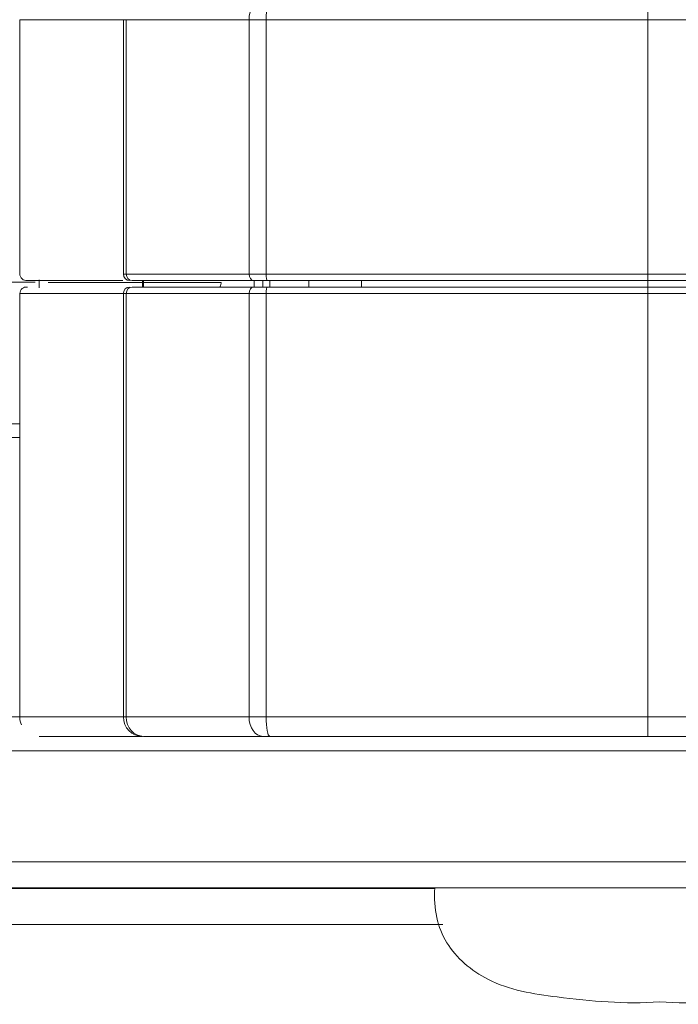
# Model space of a CAD drawing. Header units: millimetres. Extents: x 0 to 594, y 0 to 420.
# Tile 613 of 915: x 255.86 to 260.91, y 294.61 to 302.16. Entities that reach past the tile are written whole.
import ezdxf

# ---------------------------------------------------------------- set-up
doc = ezdxf.new("R2010")
doc.units = ezdxf.units.MM
doc.layers.add('1', color=7, linetype='Continuous', true_color=0xffffff)

msp = doc.modelspace()

# ---------------------------------------------------------------- linework, layer by layer
at = {"layer": '1', "color": 155, "linetype": 'Continuous', "lineweight": 18}
for p, q in [((255.8624, 302.1593), (255.8624, 300.2093)), ((255.8639, 302.1593), (255.8624, 302.1593)), ((256.0124, 300.1656), (256.0124, 300.1031)), ((255.8624, 300.0593), (255.8624, 296.8143)), ((255.354, 295.5032), (260.4762, 295.5032)), ((261.0611, 295.5032), (260.476, 295.5032))]:
    msp.add_line(p, q, dxfattribs=at)
at = {"layer": '1', "color": 155, "linetype": 'Continuous', "lineweight": 13}
for p, q in [((256.6572, 300.2093), (256.6572, 302.1593)), ((256.6793, 300.2093), (256.6793, 302.1593)), ((257.6201, 300.2093), (257.6201, 302.1593)), ((257.751, 300.2093), (257.751, 302.1593)), ((260.6778, 300.2093), (260.6778, 302.1593)), ((256.8028, 300.1593), (256.8028, 300.1093)), ((256.8117, 300.1593), (256.8117, 300.1093)), ((257.6602, 300.1593), (257.6602, 300.1094)), ((257.7267, 300.1593), (257.7267, 300.1093)), ((257.7791, 300.1593), (257.7791, 300.1093)), ((258.0785, 300.1094), (258.0785, 300.1593)), ((258.4813, 300.1593), (258.4813, 300.1094)), ((260.6766, 300.1593), (260.6766, 300.1093)), ((256.6572, 296.8143), (256.6572, 300.0593)), ((256.6793, 296.8143), (256.6793, 300.0593)), ((257.6201, 296.8143), (257.6201, 300.0593)), ((257.751, 296.8143), (257.751, 300.0593)), ((260.6778, 296.8143), (260.6778, 300.0593)), ((255.3534, 296.5532), (265.9578, 296.5532)), ((255.3534, 295.7032), (265.9578, 295.7032)), ((255.3537, 295.4969), (259.0451, 295.4969)), ((259.106, 295.2216), (255.3543, 295.2216))]:
    msp.add_line(p, q, dxfattribs=at)
for centre, major_axis, ratio, start_param, end_param in [((257.7267, 302.1593), (0, -0.15), 0.710803, 3.141593, 4.712389), ((257.7791, 302.1593), (0, -0.15), 0.187142, 3.141593, 4.712389), ((260.6766, 302.1593), (0, -0.15), 0.007971, 1.570796, 3.141593), ((256.7057, 300.2093), (0, -0.05), 0.971117, 4.712389, 6.283185), ((256.7234, 300.2093), (0, -0.05), 0.882662, 4.712389, 6.283185), ((257.6556, 300.2093), (0, -0.05), 0.710803, 4.712389, 6.283185), ((257.7604, 300.2093), (0, -0.05), 0.187142, 4.712389, 6.283185), ((260.6774, 300.2093), (0, -0.05), 0.007971, 0, 1.570796), ((256.7057, 300.0593), (0, -0.05), 0.971117, 3.141593, 4.712389), ((256.7234, 300.0593), (0, -0.05), 0.882662, 3.141593, 4.712389), ((257.6556, 300.0593), (0, -0.05), 0.710803, 3.141593, 4.712389), ((257.7604, 300.0593), (0, -0.05), 0.187142, 3.141593, 4.712389), ((260.6774, 300.0593), (0, -0.05), 0.007971, 1.570796, 3.141593), ((256.8028, 296.8143), (0, -0.15), 0.971117, 4.712389, 6.283185), ((256.8117, 296.8143), (0, -0.15), 0.882662, 4.712389, 6.283185), ((257.7267, 296.8143), (0, -0.15), 0.710803, 4.712389, 6.283185), ((257.7791, 296.8143), (0, -0.15), 0.187142, 4.712389, 6.283185), ((260.6766, 296.8143), (0, 0.15), 0.007971, 3.141593, 4.712389)]:
    msp.add_ellipse(centre, major_axis=major_axis, ratio=ratio, start_param=start_param, end_param=end_param, dxfattribs=at)
at = {"layer": '1', "color": 155, "linetype": 'Continuous', "lineweight": 18}
for centre, major_axis, ratio, start_param, end_param in [((255.9139, 300.2093), (0, -0.05), 0.999946, 4.667388, 6.439023), ((255.9139, 300.0593), (0, -0.05), 0.999948, 2.988991, 4.711467), ((256.0124, 296.8143), (0, 0.15), 1, 1.603488, 1.990305)]:
    msp.add_ellipse(centre, major_axis=major_axis, ratio=ratio, start_param=start_param, end_param=end_param, dxfattribs=at)
at = {"layer": '1', "color": 155, "linetype": 'Continuous', "lineweight": 13}
for points, knots in [([(256.6572, 302.1593), (256.5568, 302.1593), (256.4658, 302.1593), (256.3028, 302.1593), (256.2308, 302.1593), (256.1603, 302.1593), (256.1527, 302.1593), (256.1376, 302.1593), (256.1155, 302.1593), (256.0947, 302.1593), (256.055, 302.1593), (256.0309, 302.1593), (255.9658, 302.1593), (255.932, 302.1593), (255.9048, 302.1593), (255.9019, 302.1593), (255.8965, 302.1593), (255.8888, 302.1593), (255.8824, 302.1593), (255.8715, 302.1593), (255.8667, 302.1593), (255.8641, 302.1593), (255.864, 302.1593), (255.8639, 302.1593)], [0, 0, 0, 0, 0.198827, 0.198827, 0.397654, 0.397654, 0.422507, 0.422507, 0.447361, 0.497067, 0.497067, 0.596481, 0.596481, 0.795308, 0.795308, 0.820161, 0.820161, 0.845014, 0.894721, 0.894721, 0.994135, 0.994135, 1, 1, 1, 1]), ([(256.6793, 302.1593), (256.6787, 302.1593), (256.6781, 302.1593), (256.6769, 302.1593), (256.6752, 302.1593), (256.6735, 302.1593), (256.6703, 302.1593), (256.6683, 302.1593), (256.6627, 302.1593), (256.6596, 302.1593), (256.6572, 302.1593)], [0, 0, 0, 0, 0.0625, 0.0625, 0.125, 0.25, 0.25, 0.5, 0.5, 1, 1, 1, 1]), ([(257.6201, 302.1593), (257.5734, 302.1593), (257.4817, 302.1593), (257.3937, 302.1593), (257.3397, 302.1593), (257.329, 302.1593), (257.3076, 302.1593), (257.2758, 302.1593), (257.2445, 302.1593), (257.1826, 302.1593), (257.1423, 302.1593), (257.0832, 302.1593), (257.0638, 302.1593), (257.0254, 302.1593), (257.0065, 302.1593), (256.9505, 302.1593), (256.9141, 302.1593), (256.8082, 302.1593), (256.7417, 302.1593), (256.6793, 302.1593)], [0, 0, 0, 0, 0.125, 0.25, 0.25, 0.28125, 0.28125, 0.3125, 0.375, 0.375, 0.5, 0.5, 0.5625, 0.5625, 0.625, 0.625, 0.75, 0.75, 1, 1, 1, 1]), ([(257.751, 302.1593), (257.7508, 302.1593), (257.7506, 302.1593), (257.7502, 302.1593), (257.7497, 302.1593), (257.7483, 302.1593), (257.7456, 302.1593), (257.7402, 302.1593), (257.7357, 302.1593), (257.7266, 302.1593), (257.7147, 302.1593), (257.7031, 302.1593), (257.6944, 302.1593), (257.6916, 302.1593), (257.6859, 302.1593), (257.6831, 302.1593), (257.6748, 302.1593), (257.6694, 302.1593), (257.6614, 302.1593), (257.6588, 302.1593), (257.6536, 302.1593), (257.651, 302.1593), (257.6384, 302.1593), (257.629, 302.1593), (257.6201, 302.1593)], [0, 0, 0, 0, 0.003906, 0.003906, 0.007812, 0.015625, 0.03125, 0.0625, 0.125, 0.125, 0.25, 0.375, 0.375, 0.4375, 0.4375, 0.5, 0.5, 0.625, 0.625, 0.6875, 0.6875, 0.75, 0.75, 1, 1, 1, 1]), ([(260.6778, 302.1593), (260.4324, 302.1593), (260.1871, 302.1593), (259.8806, 302.1593), (259.8193, 302.1593), (259.6968, 302.1593), (259.5131, 302.1593), (259.3297, 302.1593), (259.1769, 302.1593), (259.1464, 302.1593), (259.0853, 302.1593), (258.9938, 302.1593), (258.7805, 302.1593), (258.5981, 302.1593), (258.234, 302.1593), (257.9921, 302.1593), (257.751, 302.1593)], [0, 0, 0, 0, 0.25, 0.25, 0.3125, 0.3125, 0.375, 0.5, 0.5, 0.53125, 0.53125, 0.5625, 0.625, 0.75, 0.75, 1, 1, 1, 1]), ([(263.5999, 302.1593), (263.3596, 302.1593), (263.1182, 302.1593), (262.8152, 302.1593), (262.7545, 302.1593), (262.6331, 302.1593), (262.4508, 302.1593), (262.2681, 302.1593), (262.1156, 302.1593), (262.0851, 302.1593), (262.024, 302.1593), (261.9325, 302.1593), (261.7187, 302.1593), (261.5353, 302.1593), (261.1682, 302.1593), (260.9232, 302.1593), (260.6778, 302.1593)], [0, 0, 0, 0, 0.25, 0.25, 0.3125, 0.3125, 0.375, 0.5, 0.5, 0.53125, 0.53125, 0.5625, 0.625, 0.75, 0.75, 1, 1, 1, 1]), ([(256.6572, 300.2093), (256.6578, 300.2093), (256.6584, 300.2093), (256.6598, 300.2093), (256.6606, 300.2093), (256.6629, 300.2093), (256.6646, 300.2093), (256.6683, 300.2093), (256.6703, 300.2093), (256.6746, 300.2093), (256.6769, 300.2093), (256.6793, 300.2093)], [0, 0, 0, 0, 0.125, 0.125, 0.25, 0.25, 0.5, 0.5, 0.75, 0.75, 1, 1, 1, 1]), ([(256.6793, 300.2093), (256.7417, 300.2093), (256.8083, 300.2093), (256.8879, 300.2093), (256.8969, 300.2093), (256.9148, 300.2093), (256.9419, 300.2093), (256.9696, 300.2093), (257.0257, 300.2093), (257.064, 300.2093), (257.1133, 300.2093), (257.1232, 300.2093), (257.1431, 300.2093), (257.1732, 300.2093), (257.2038, 300.2093), (257.2656, 300.2093), (257.3499, 300.2093), (257.4818, 300.2093), (257.5734, 300.2093), (257.6201, 300.2093)], [0, 0, 0, 0, 0.25, 0.25, 0.28125, 0.28125, 0.3125, 0.375, 0.375, 0.5, 0.5, 0.53125, 0.53125, 0.5625, 0.625, 0.625, 0.75, 0.875, 1, 1, 1, 1]), ([(257.6201, 300.2093), (257.6204, 300.2093), (257.6207, 300.2093), (257.6212, 300.2093), (257.622, 300.2093), (257.624, 300.2093), (257.628, 300.2093), (257.6315, 300.2093), (257.6386, 300.2093), (257.6483, 300.2093), (257.6586, 300.2093), (257.6666, 300.2093), (257.6693, 300.2093), (257.6747, 300.2093), (257.6775, 300.2093), (257.6858, 300.2093), (257.6914, 300.2093), (257.7029, 300.2093), (257.7088, 300.2093), (257.7265, 300.2093), (257.7386, 300.2093), (257.751, 300.2093)], [0, 0, 0, 0, 0.007813, 0.007813, 0.015625, 0.03125, 0.0625, 0.125, 0.125, 0.25, 0.375, 0.375, 0.4375, 0.4375, 0.5, 0.5, 0.625, 0.625, 0.75, 0.75, 1, 1, 1, 1]), ([(257.751, 300.2093), (257.9921, 300.2093), (258.2341, 300.2093), (258.5987, 300.2093), (258.7204, 300.2093), (258.9641, 300.2093), (259.0861, 300.2093), (259.2389, 300.2093), (259.2694, 300.2093), (259.3305, 300.2093), (259.4222, 300.2093), (259.6363, 300.2093), (259.8199, 300.2093), (260.1872, 300.2093), (260.4324, 300.2093), (260.6778, 300.2093)], [0, 0, 0, 0, 0.25, 0.25, 0.375, 0.375, 0.5, 0.5, 0.53125, 0.53125, 0.5625, 0.625, 0.75, 0.75, 1, 1, 1, 1]), ([(260.6778, 300.2093), (260.9232, 300.2093), (261.1684, 300.2093), (261.5359, 300.2093), (261.6583, 300.2093), (261.9028, 300.2093), (262.0249, 300.2093), (262.1774, 300.2093), (262.2079, 300.2093), (262.2689, 300.2093), (262.3602, 300.2093), (262.5732, 300.2093), (262.7551, 300.2093), (263.1184, 300.2093), (263.3596, 300.2093), (263.5999, 300.2093)], [0, 0, 0, 0, 0.25, 0.25, 0.375, 0.375, 0.5, 0.5, 0.53125, 0.53125, 0.5625, 0.625, 0.75, 0.75, 1, 1, 1, 1]), ([(257.398, 300.1143), (257.3981, 300.1143), (257.3982, 300.1143), (257.3984, 300.1143), (257.3986, 300.1144), (257.3989, 300.1146), (257.3995, 300.1151), (257.4001, 300.1158), (257.4007, 300.1169), (257.4011, 300.1177), (257.4013, 300.1181), (257.4018, 300.1196), (257.4022, 300.1207), (257.4033, 300.1246), (257.4041, 300.1278), (257.4055, 300.1354), (257.4062, 300.1398), (257.4069, 300.1449)], [0, 0, 0, 0, 0.03125, 0.03125, 0.0625, 0.125, 0.125, 0.25, 0.3125, 0.3125, 0.375, 0.375, 0.5, 0.5, 0.75, 0.75, 1, 1, 1, 1]), ([(256.6793, 300.0593), (256.6781, 300.0593), (256.6769, 300.0593), (256.6746, 300.0593), (256.6735, 300.0593), (256.6703, 300.0593), (256.6683, 300.0593), (256.6646, 300.0593), (256.6629, 300.0593), (256.6598, 300.0593), (256.6584, 300.0593), (256.6572, 300.0593)], [0, 0, 0, 0, 0.125, 0.125, 0.25, 0.25, 0.5, 0.5, 0.75, 0.75, 1, 1, 1, 1]), ([(257.6201, 300.0593), (257.5734, 300.0593), (257.4817, 300.0593), (257.3936, 300.0593), (257.3397, 300.0593), (257.329, 300.0593), (257.3076, 300.0593), (257.2758, 300.0593), (257.2445, 300.0593), (257.1826, 300.0593), (257.1422, 300.0593), (257.093, 300.0593), (257.0832, 300.0593), (257.0638, 300.0593), (257.0348, 300.0593), (257.0065, 300.0593), (256.9505, 300.0593), (256.9141, 300.0593), (256.8082, 300.0593), (256.7417, 300.0593), (256.6793, 300.0593)], [0, 0, 0, 0, 0.125, 0.25, 0.25, 0.28125, 0.28125, 0.3125, 0.375, 0.375, 0.5, 0.5, 0.53125, 0.53125, 0.5625, 0.625, 0.625, 0.75, 0.75, 1, 1, 1, 1]), ([(257.751, 300.0593), (257.7506, 300.0593), (257.7502, 300.0593), (257.7495, 300.0593), (257.7483, 300.0593), (257.7456, 300.0593), (257.7402, 300.0593), (257.7357, 300.0593), (257.7266, 300.0593), (257.7147, 300.0593), (257.703, 300.0593), (257.6944, 300.0593), (257.6915, 300.0593), (257.6859, 300.0593), (257.6831, 300.0593), (257.6748, 300.0593), (257.6693, 300.0593), (257.6587, 300.0593), (257.6535, 300.0593), (257.6384, 300.0593), (257.629, 300.0593), (257.6201, 300.0593)], [0, 0, 0, 0, 0.007812, 0.007812, 0.015625, 0.03125, 0.0625, 0.125, 0.125, 0.25, 0.375, 0.375, 0.4375, 0.4375, 0.5, 0.5, 0.625, 0.625, 0.75, 0.75, 1, 1, 1, 1]), ([(260.6778, 300.0593), (260.4324, 300.0593), (260.1871, 300.0593), (259.8193, 300.0593), (259.6968, 300.0593), (259.452, 300.0593), (259.3297, 300.0593), (259.1769, 300.0593), (259.1464, 300.0593), (259.0853, 300.0593), (258.9938, 300.0593), (258.7805, 300.0593), (258.5981, 300.0593), (258.234, 300.0593), (257.9921, 300.0593), (257.751, 300.0593)], [0, 0, 0, 0, 0.25, 0.25, 0.375, 0.375, 0.5, 0.5, 0.53125, 0.53125, 0.5625, 0.625, 0.75, 0.75, 1, 1, 1, 1]), ([(263.5999, 300.0593), (263.3596, 300.0593), (263.1182, 300.0593), (262.7546, 300.0593), (262.6331, 300.0593), (262.3899, 300.0593), (262.2681, 300.0593), (262.1156, 300.0593), (262.0851, 300.0593), (262.024, 300.0593), (261.9325, 300.0593), (261.7187, 300.0593), (261.5353, 300.0593), (261.1682, 300.0593), (260.9232, 300.0593), (260.6778, 300.0593)], [0, 0, 0, 0, 0.25, 0.25, 0.375, 0.375, 0.5, 0.5, 0.53125, 0.53125, 0.5625, 0.625, 0.75, 0.75, 1, 1, 1, 1]), ([(239.9436, 299.0728), (239.955, 299.0728), (239.9663, 299.0728), (239.989, 299.0728), (240.0231, 299.0728), (240.1027, 299.0728), (240.1708, 299.0727), (240.3071, 299.0727), (240.398, 299.0727), (240.6706, 299.0726), (240.8523, 299.0724), (241.3974, 299.0719), (241.7607, 299.0714), (242.8504, 299.0694), (243.5766, 299.0676), (245.0282, 299.0636), (245.7537, 299.0614), (246.5696, 299.059), (246.6602, 299.0587), (246.8415, 299.0582), (247.1134, 299.0574), (247.7475, 299.0557), (248.2906, 299.0543), (249.3763, 299.0518), (250.0993, 299.0505), (251.1827, 299.0495), (251.5436, 299.0494), (252.2651, 299.0495), (252.6257, 299.0498), (253.0762, 299.0505), (253.1662, 299.0506), (253.3464, 299.051), (253.4364, 299.0512), (253.7066, 299.0518), (253.8866, 299.0523), (254.4264, 299.0541), (254.786, 299.0555), (255.3853, 299.0584), (255.6252, 299.0597), (255.865, 299.0611)], [0, 0, 0, 0, 0.00213, 0.00213, 0.004261, 0.008522, 0.017044, 0.017044, 0.034088, 0.034088, 0.068176, 0.068176, 0.136351, 0.136351, 0.272702, 0.272702, 0.409054, 0.409054, 0.426098, 0.426098, 0.443142, 0.477229, 0.545405, 0.545405, 0.681756, 0.681756, 0.749932, 0.749932, 0.818107, 0.818107, 0.835151, 0.835151, 0.852195, 0.852195, 0.886283, 0.886283, 0.954459, 0.954459, 1, 1, 1, 1]), ([(255.865, 298.9556), (255.6276, 298.9543), (255.3901, 298.953), (254.793, 298.9501), (254.4333, 298.9486), (253.8932, 298.9469), (253.7131, 298.9464), (253.4429, 298.9458), (253.3528, 298.9456), (253.1726, 298.9452), (253.0824, 298.9451), (252.6318, 298.9444), (252.2711, 298.9441), (251.5492, 298.944), (251.1881, 298.9441), (250.1043, 298.9451), (249.3809, 298.9464), (248.2948, 298.9489), (247.9325, 298.9498), (247.3889, 298.9513), (247.117, 298.952), (246.845, 298.9528), (246.6637, 298.9533), (246.573, 298.9536), (245.7567, 298.956), (245.0309, 298.9582), (243.5786, 298.9622), (242.8521, 298.964), (241.7619, 298.966), (241.3985, 298.9665), (240.8531, 298.967), (240.6713, 298.9672), (240.3986, 298.9673), (240.3077, 298.9673), (240.1713, 298.9673), (240.1031, 298.9674), (240.0236, 298.9674), (239.9895, 298.9674), (239.9667, 298.9674), (239.9554, 298.9674), (239.944, 298.9674)], [0, 0, 0, 0, 0.045086, 0.045086, 0.113294, 0.113294, 0.147398, 0.147398, 0.16445, 0.16445, 0.181502, 0.181502, 0.24971, 0.24971, 0.317918, 0.317918, 0.454335, 0.454335, 0.522543, 0.522543, 0.556647, 0.573699, 0.573699, 0.590751, 0.590751, 0.727167, 0.727167, 0.863584, 0.863584, 0.931792, 0.931792, 0.965896, 0.965896, 0.982948, 0.982948, 0.991474, 0.995737, 0.997868, 0.997868, 1, 1, 1, 1]), ([(255.8624, 296.8143), (255.8624, 296.8143), (255.863, 296.8143), (255.8667, 296.8143), (255.8716, 296.8143), (255.8825, 296.8143), (255.8888, 296.8143), (255.8965, 296.8143), (255.902, 296.8143), (255.9049, 296.8143), (255.9321, 296.8143), (255.9659, 296.8143), (256.031, 296.8143), (256.0551, 296.8143), (256.0948, 296.8143), (256.1156, 296.8143), (256.1414, 296.8143), (256.1528, 296.8143), (256.1605, 296.8143), (256.1644, 296.8143), (256.2308, 296.8143), (256.3029, 296.8143), (256.4659, 296.8143), (256.5568, 296.8143), (256.6572, 296.8143)], [0, 0, 0, 0, 0.048028, 0.048028, 0.143225, 0.143225, 0.190824, 0.214623, 0.214623, 0.238422, 0.238422, 0.428817, 0.428817, 0.524014, 0.524014, 0.571612, 0.595412, 0.607311, 0.607311, 0.619211, 0.619211, 0.809606, 0.809606, 1, 1, 1, 1]), ([(256.6572, 296.8143), (256.6584, 296.8143), (256.6598, 296.8143), (256.6629, 296.8143), (256.6646, 296.8143), (256.6683, 296.8143), (256.6703, 296.8143), (256.6746, 296.8143), (256.6769, 296.8143), (256.6793, 296.8143)], [0, 0, 0, 0, 0.25, 0.25, 0.5, 0.5, 0.75, 0.75, 1, 1, 1, 1]), ([(256.6793, 296.8143), (256.7105, 296.8143), (256.7427, 296.8143), (256.7927, 296.8143), (256.8096, 296.8143), (256.8353, 296.8143), (256.844, 296.8143), (256.8614, 296.8143), (256.9053, 296.8143), (256.9507, 296.8143), (257.0068, 296.8143), (257.0257, 296.8143), (257.0641, 296.8143), (257.0835, 296.8143), (257.1425, 296.8143), (257.1828, 296.8143), (257.2447, 296.8143), (257.276, 296.8143), (257.3078, 296.8143), (257.3291, 296.8143), (257.3399, 296.8143), (257.3938, 296.8143), (257.4818, 296.8143), (257.5734, 296.8143), (257.6201, 296.8143)], [0, 0, 0, 0, 0.125, 0.125, 0.1875, 0.1875, 0.21875, 0.21875, 0.25, 0.375, 0.375, 0.4375, 0.4375, 0.5, 0.5, 0.625, 0.625, 0.6875, 0.71875, 0.71875, 0.75, 0.75, 0.875, 1, 1, 1, 1]), ([(257.6201, 296.8143), (257.6212, 296.8143), (257.6223, 296.8143), (257.6246, 296.8143), (257.628, 296.8143), (257.6315, 296.8143), (257.6363, 296.8143), (257.6387, 296.8143), (257.6436, 296.8143), (257.6461, 296.8143), (257.6586, 296.8143), (257.6692, 296.8143), (257.6831, 296.8143), (257.6859, 296.8143), (257.6901, 296.8143), (257.6915, 296.8143), (257.6944, 296.8143), (257.7016, 296.8143), (257.7088, 296.8143), (257.7265, 296.8143), (257.7386, 296.8143), (257.751, 296.8143)], [0, 0, 0, 0, 0.03125, 0.03125, 0.0625, 0.125, 0.125, 0.1875, 0.1875, 0.25, 0.25, 0.5, 0.5, 0.5625, 0.5625, 0.59375, 0.59375, 0.625, 0.75, 0.75, 1, 1, 1, 1]), ([(257.751, 296.8143), (257.8715, 296.8143), (257.9923, 296.8143), (258.1737, 296.8143), (258.2646, 296.8143), (258.3556, 296.8143), (258.4162, 296.8143), (258.4466, 296.8143), (258.5984, 296.8143), (258.7201, 296.8143), (258.9028, 296.8143), (258.9943, 296.8143), (259.0858, 296.8143), (259.1468, 296.8143), (259.1774, 296.8143), (259.3301, 296.8143), (259.4523, 296.8143), (259.6359, 296.8143), (259.6971, 296.8143), (259.8196, 296.8143), (259.8808, 296.8143), (260.1872, 296.8143), (260.4324, 296.8143), (260.6778, 296.8143)], [0, 0, 0, 0, 0.125, 0.125, 0.1875, 0.21875, 0.21875, 0.25, 0.25, 0.375, 0.375, 0.4375, 0.46875, 0.46875, 0.5, 0.5, 0.625, 0.625, 0.6875, 0.6875, 0.75, 0.75, 1, 1, 1, 1]), ([(260.6778, 296.8143), (260.8004, 296.8143), (260.923, 296.8143), (261.1069, 296.8143), (261.1988, 296.8143), (261.2907, 296.8143), (261.3519, 296.8143), (261.3826, 296.8143), (261.5356, 296.8143), (261.658, 296.8143), (261.8413, 296.8143), (261.9329, 296.8143), (262.0245, 296.8143), (262.0855, 296.8143), (262.116, 296.8143), (262.2685, 296.8143), (262.3903, 296.8143), (262.5726, 296.8143), (262.6334, 296.8143), (262.7548, 296.8143), (262.8154, 296.8143), (263.1184, 296.8143), (263.3597, 296.8143), (263.5999, 296.8143)], [0, 0, 0, 0, 0.125, 0.125, 0.1875, 0.21875, 0.21875, 0.25, 0.25, 0.375, 0.375, 0.4375, 0.46875, 0.46875, 0.5, 0.5, 0.625, 0.625, 0.6875, 0.6875, 0.75, 0.75, 1, 1, 1, 1])]:
    msp.add_open_spline(points, degree=3, knots=knots, dxfattribs=at)
at = {"layer": '1', "color": 155, "linetype": 'Continuous', "lineweight": 18}
for points, knots in [([(256.652, 300.1593), (256.5728, 300.1593), (256.4999, 300.1593), (256.3522, 300.1593), (256.2804, 300.1593), (256.1558, 300.1593), (256.1029, 300.1593), (256.0379, 300.1593), (256.0186, 300.1593), (255.9932, 300.1593), (255.9814, 300.1593), (255.9692, 300.1593), (255.9643, 300.1593), (255.9612, 300.1593), (255.9596, 300.1593), (255.9338, 300.1593), (255.9192, 300.1593), (255.9119, 300.1593), (255.9118, 300.1593), (255.9139, 300.1593)], [0, 0, 0, 0, 0.154437, 0.154437, 0.343177, 0.343177, 0.531917, 0.531917, 0.626287, 0.626287, 0.673472, 0.697065, 0.708861, 0.708861, 0.720657, 0.720657, 0.909398, 0.909398, 1, 1, 1, 1]), ([(257.6556, 300.1593), (257.6093, 300.1593), (257.5186, 300.1593), (257.3879, 300.1593), (257.3044, 300.1593), (257.2431, 300.1593), (257.2128, 300.1593), (257.183, 300.1593), (257.1633, 300.1593), (257.1534, 300.1593), (257.1047, 300.1593), (257.0666, 300.1593), (257.0111, 300.1593), (256.9836, 300.1593), (256.9568, 300.1593), (256.939, 300.1593), (256.9302, 300.1593), (256.8513, 300.1593), (256.7853, 300.1593), (256.7234, 300.1593)], [0, 0, 0, 0, 0.125, 0.25, 0.375, 0.375, 0.4375, 0.46875, 0.46875, 0.5, 0.5, 0.625, 0.625, 0.6875, 0.71875, 0.71875, 0.75, 0.75, 1, 1, 1, 1]), ([(257.7604, 300.1593), (257.7505, 300.1593), (257.7408, 300.1593), (257.7266, 300.1593), (257.7219, 300.1593), (257.7127, 300.1593), (257.7082, 300.1593), (257.7015, 300.1593), (257.6993, 300.1593), (257.695, 300.1593), (257.6928, 300.1593), (257.6865, 300.1593), (257.6823, 300.1593), (257.6703, 300.1593), (257.6627, 300.1593), (257.6556, 300.1593)], [0, 0, 0, 0, 0.25, 0.25, 0.375, 0.375, 0.5, 0.5, 0.5625, 0.5625, 0.625, 0.625, 0.75, 0.75, 1, 1, 1, 1]), ([(260.6774, 300.1593), (260.4328, 300.1593), (260.1885, 300.1593), (259.8223, 300.1593), (259.7003, 300.1593), (259.5174, 300.1593), (259.426, 300.1593), (259.3346, 300.1593), (259.2737, 300.1593), (259.2433, 300.1593), (259.091, 300.1593), (258.9694, 300.1593), (258.7265, 300.1593), (258.6052, 300.1593), (258.2419, 300.1593), (258.0006, 300.1593), (257.7604, 300.1593)], [0, 0, 0, 0, 0.25, 0.25, 0.375, 0.375, 0.4375, 0.46875, 0.46875, 0.5, 0.5, 0.625, 0.625, 0.75, 0.75, 1, 1, 1, 1]), ([(263.5898, 300.1593), (263.3503, 300.1593), (263.1098, 300.1593), (262.7478, 300.1593), (262.6269, 300.1593), (262.4452, 300.1593), (262.3542, 300.1593), (262.2632, 300.1593), (262.2024, 300.1593), (262.172, 300.1593), (262.02, 300.1593), (261.8983, 300.1593), (261.6546, 300.1593), (261.5326, 300.1593), (261.1663, 300.1593), (260.9219, 300.1593), (260.6774, 300.1593)], [0, 0, 0, 0, 0.25, 0.25, 0.375, 0.375, 0.4375, 0.46875, 0.46875, 0.5, 0.5, 0.625, 0.625, 0.75, 0.75, 1, 1, 1, 1]), ([(239.9116, 300.1542), (241.3751, 300.1534), (243.5712, 300.1522), (245.7648, 300.1511), (247.2262, 300.1503), (247.9564, 300.1499), (250.1448, 300.1488), (252.3288, 300.1476), (254.6834, 300.1464), (255.632, 300.1458), (255.8577, 300.1457), (255.929, 300.1457), (255.9552, 300.1457), (255.9813, 300.1457)], [0, 0, 0, 0, 0.272155, 0.408233, 0.408233, 0.54431, 0.54431, 0.816465, 0.952543, 0.986562, 0.995067, 0.995067, 1, 1, 1, 1]), ([(256.0797, 300.1456), (256.1561, 300.1456), (256.2326, 300.1455), (256.671, 300.1453), (257.0349, 300.1451), (257.4074, 300.1449)], [0, 0, 0, 0, 0.174747, 0.174747, 1, 1, 1, 1]), ([(256.7234, 300.1093), (256.7853, 300.1093), (256.8512, 300.1093), (256.9561, 300.1093), (256.9921, 300.1093), (257.0476, 300.1093), (257.0757, 300.1093), (257.1044, 300.1093), (257.1237, 300.1093), (257.1334, 300.1093), (257.1822, 300.1093), (257.2221, 300.1093), (257.2834, 300.1093), (257.3145, 300.1093), (257.346, 300.1093), (257.3672, 300.1093), (257.3778, 300.1093), (257.4312, 300.1093), (257.5185, 300.1093), (257.6093, 300.1093), (257.6556, 300.1093)], [0, 0, 0, 0, 0.25, 0.25, 0.375, 0.375, 0.4375, 0.46875, 0.46875, 0.5, 0.5, 0.625, 0.625, 0.6875, 0.71875, 0.71875, 0.75, 0.75, 0.875, 1, 1, 1, 1]), ([(257.6556, 300.1093), (257.6627, 300.1093), (257.6703, 300.1093), (257.6824, 300.1093), (257.6865, 300.1093), (257.695, 300.1093), (257.6994, 300.1093), (257.706, 300.1093), (257.7083, 300.1093), (257.7128, 300.1093), (257.7151, 300.1093), (257.722, 300.1093), (257.7266, 300.1093), (257.7408, 300.1093), (257.7505, 300.1093), (257.7604, 300.1093)], [0, 0, 0, 0, 0.25, 0.25, 0.375, 0.375, 0.5, 0.5, 0.5625, 0.5625, 0.625, 0.625, 0.75, 0.75, 1, 1, 1, 1]), ([(257.7604, 300.1093), (258.0006, 300.1093), (258.2417, 300.1093), (258.6046, 300.1093), (258.7258, 300.1093), (258.9079, 300.1093), (258.999, 300.1093), (259.0902, 300.1093), (259.1511, 300.1093), (259.1815, 300.1093), (259.3338, 300.1093), (259.4557, 300.1093), (259.6996, 300.1093), (259.8217, 300.1093), (260.1883, 300.1093), (260.4328, 300.1093), (260.6774, 300.1093)], [0, 0, 0, 0, 0.25, 0.25, 0.375, 0.375, 0.4375, 0.46875, 0.46875, 0.5, 0.5, 0.625, 0.625, 0.75, 0.75, 1, 1, 1, 1]), ([(260.6774, 300.1093), (260.9219, 300.1093), (261.1662, 300.1093), (261.532, 300.1093), (261.6539, 300.1093), (261.8366, 300.1093), (261.9279, 300.1093), (262.0191, 300.1093), (262.08, 300.1093), (262.1104, 300.1093), (262.2624, 300.1093), (262.3838, 300.1093), (262.6262, 300.1093), (262.7472, 300.1093), (263.1097, 300.1093), (263.3503, 300.1093), (263.5898, 300.1093)], [0, 0, 0, 0, 0.25, 0.25, 0.375, 0.375, 0.4375, 0.46875, 0.46875, 0.5, 0.5, 0.625, 0.625, 0.75, 0.75, 1, 1, 1, 1]), ([(256.6572, 300.0593), (256.5568, 300.0593), (256.4658, 300.0593), (256.3028, 300.0593), (256.2308, 300.0593), (256.1604, 300.0593), (256.1527, 300.0593), (256.1376, 300.0593), (256.1155, 300.0593), (256.0947, 300.0593), (256.055, 300.0593), (256.0309, 300.0593), (255.9658, 300.0593), (255.932, 300.0593), (255.9048, 300.0593), (255.9019, 300.0593), (255.8965, 300.0593), (255.8888, 300.0593), (255.8824, 300.0593), (255.8715, 300.0593), (255.8667, 300.0593), (255.864, 300.0593), (255.8637, 300.0593), (255.8635, 300.0593)], [0, 0, 0, 0, 0.197677, 0.197677, 0.395355, 0.395355, 0.420064, 0.420064, 0.444774, 0.494193, 0.494193, 0.593032, 0.593032, 0.790709, 0.790709, 0.815419, 0.815419, 0.840128, 0.889548, 0.889548, 0.988386, 0.988386, 1, 1, 1, 1]), ([(256.8028, 296.6643), (256.703, 296.6643), (256.6126, 296.6643), (256.4505, 296.6643), (256.3788, 296.6643), (256.3127, 296.6643), (256.3089, 296.6643), (256.3012, 296.6643), (256.2899, 296.6643), (256.2642, 296.6643), (256.2436, 296.6643), (256.204, 296.6643), (256.1801, 296.6643), (256.1153, 296.6643), (256.0817, 296.6643), (256.0546, 296.6643), (256.0518, 296.6643), (256.0464, 296.6643), (256.0387, 296.6643), (256.0324, 296.6643), (256.0215, 296.6643), (256.0167, 296.6643), (256.013, 296.6643), (256.0124, 296.6643), (256.0124, 296.6643)], [0, 0, 0, 0, 0.1904, 0.1904, 0.3808, 0.3808, 0.3927, 0.3927, 0.4046, 0.4284, 0.476, 0.476, 0.5712, 0.5712, 0.7616, 0.7616, 0.785401, 0.785401, 0.809201, 0.856801, 0.856801, 0.952001, 0.952001, 1, 1, 1, 1]), ([(257.7267, 296.6643), (257.6813, 296.6643), (257.5922, 296.6643), (257.5066, 296.6643), (257.4542, 296.6643), (257.4437, 296.6643), (257.423, 296.6643), (257.392, 296.6643), (257.3616, 296.6643), (257.3014, 296.6643), (257.2622, 296.6643), (257.2048, 296.6643), (257.1859, 296.6643), (257.1486, 296.6643), (257.1302, 296.6643), (257.0757, 296.6643), (257.0403, 296.6643), (256.9973, 296.6643), (256.9888, 296.6643), (256.9719, 296.6643), (256.9634, 296.6643), (256.9384, 296.6643), (256.8891, 296.6643), (256.842, 296.6643), (256.8117, 296.6643)], [0, 0, 0, 0, 0.125, 0.25, 0.25, 0.28125, 0.28125, 0.3125, 0.375, 0.375, 0.5, 0.5, 0.5625, 0.5625, 0.625, 0.625, 0.75, 0.75, 0.78125, 0.78125, 0.8125, 0.8125, 0.875, 1, 1, 1, 1]), ([(257.7791, 296.6643), (257.7741, 296.6643), (257.7693, 296.6643), (257.7622, 296.6643), (257.7599, 296.6643), (257.7564, 296.6643), (257.7553, 296.6643), (257.753, 296.6643), (257.7519, 296.6643), (257.7464, 296.6643), (257.7421, 296.6643), (257.7371, 296.6643), (257.7361, 296.6643), (257.7342, 296.6643), (257.7332, 296.6643), (257.7303, 296.6643), (257.7285, 296.6643), (257.7267, 296.6643)], [0, 0, 0, 0, 0.25, 0.25, 0.375, 0.375, 0.4375, 0.4375, 0.5, 0.5, 0.75, 0.75, 0.8125, 0.8125, 0.875, 0.875, 1, 1, 1, 1]), ([(260.6766, 296.6643), (260.4337, 296.6643), (260.1909, 296.6643), (259.8876, 296.6643), (259.8269, 296.6643), (259.7057, 296.6643), (259.5239, 296.6643), (259.3424, 296.6643), (259.1912, 296.6643), (259.1609, 296.6643), (259.1005, 296.6643), (259.0099, 296.6643), (258.7987, 296.6643), (258.618, 296.6643), (258.4677, 296.6643), (258.4377, 296.6643), (258.3776, 296.6643), (258.2875, 296.6643), (258.0777, 296.6643), (257.8984, 296.6643), (257.7791, 296.6643)], [0, 0, 0, 0, 0.25, 0.25, 0.3125, 0.3125, 0.375, 0.5, 0.5, 0.53125, 0.53125, 0.5625, 0.625, 0.75, 0.75, 0.78125, 0.78125, 0.8125, 0.875, 1, 1, 1, 1]), ([(263.5695, 296.6643), (263.3317, 296.6643), (263.0928, 296.6643), (262.7928, 296.6643), (262.7328, 296.6643), (262.6126, 296.6643), (262.4322, 296.6643), (262.2514, 296.6643), (262.1004, 296.6643), (262.0702, 296.6643), (262.0098, 296.6643), (261.9192, 296.6643), (261.7075, 296.6643), (261.5259, 296.6643), (261.3743, 296.6643), (261.344, 296.6643), (261.2834, 296.6643), (261.1924, 296.6643), (260.9801, 296.6643), (260.798, 296.6643), (260.6766, 296.6643)], [0, 0, 0, 0, 0.25, 0.25, 0.3125, 0.3125, 0.375, 0.5, 0.5, 0.53125, 0.53125, 0.5625, 0.625, 0.75, 0.75, 0.78125, 0.78125, 0.8125, 0.875, 1, 1, 1, 1]), ([(259.0435, 295.5032), (259.036, 295.3404), (259.0898, 295.0666), (259.4745, 294.7388), (260.0639, 294.6493), (260.5017, 294.6101), (260.7685, 294.6282)], [0, 0, 0, 0, 0.197004, 0.389389, 0.639996, 1, 1, 1, 1]), ([(260.7685, 294.6282), (261.0354, 294.6101), (261.4732, 294.6493), (262.0625, 294.7388), (262.4473, 295.0666), (262.5011, 295.3404), (262.4935, 295.5032)], [0, 0, 0, 0, 0.360004, 0.610611, 0.802996, 1, 1, 1, 1])]:
    msp.add_open_spline(points, degree=3, knots=knots, dxfattribs=at)
at = {"layer": '1', "color": 155, "linetype": 'Continuous', "lineweight": 13}
msp.add_open_spline([(255.3558, 296.8143), (255.5256, 296.8143), (255.6954, 296.8143), (255.8652, 296.8143)], degree=3, dxfattribs=at)

doc.saveas('drawing.dxf')
